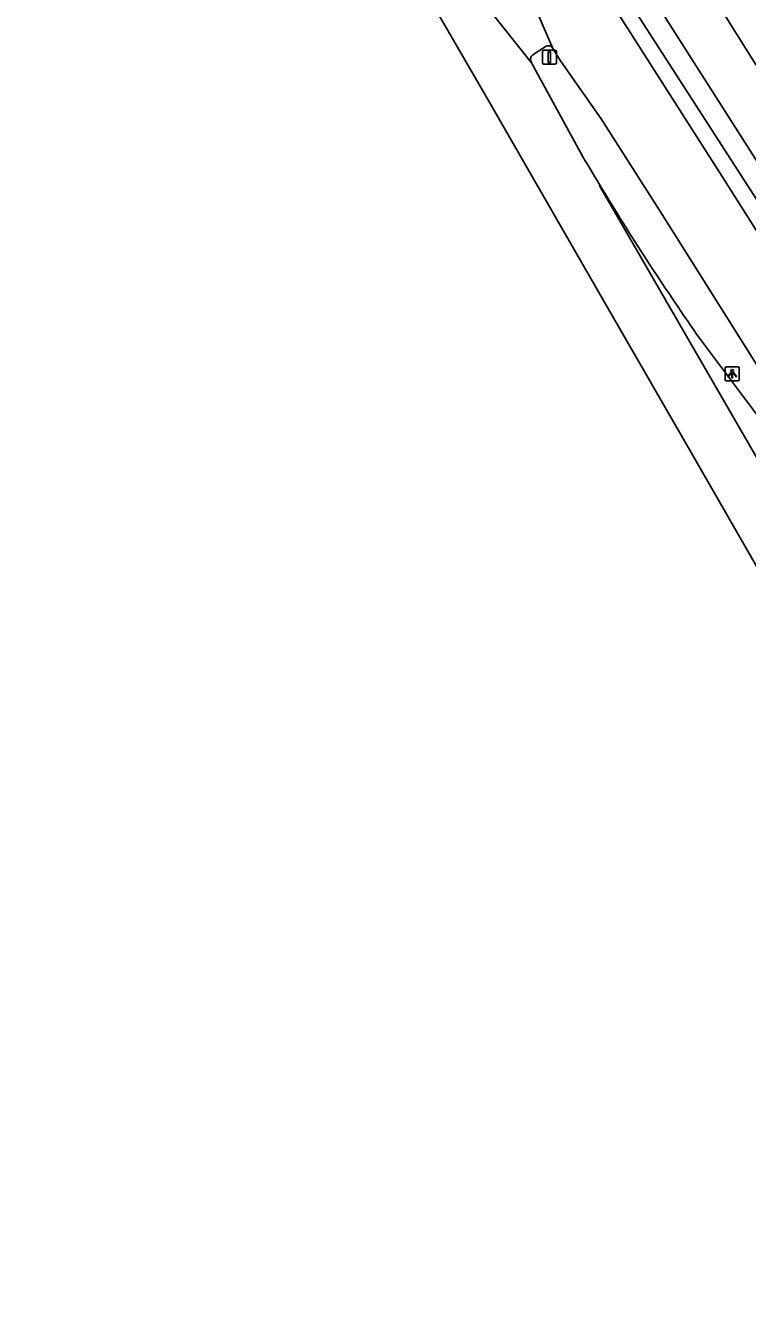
# Model space of a CAD drawing. Extents: x 158461 to 159795, y 387220 to 388672.
# Drawn here: x 158475.1 to 158526.2, y 387671.3 to 387760.9 of the extents above; entities that cross this region are included whole.
import ezdxf

# ---------------------------------------------------------------- set-up
doc = ezdxf.new("R2010")
doc.units = 0
for name, color, linetype in [('IMGEO_Berm_groen', 7, 'Continuous'), ('IMGEO_Lichtpunt', 7, 'Continuous'), ('IMGEO_Rijbaan_lokaal_open', 7, 'Continuous'), ('IMGEO_Rijbaan_regionaal_gesloten', 7, 'Continuous'), ('IMGEO_Verkeersbordpaal', 7, 'Continuous'), ('IMGEO_Voetpad_open', 7, 'Continuous')]:
    doc.layers.add(name, color=color, linetype=linetype)

msp = doc.modelspace()

# ---------------------------------------------------------------- linework, layer by layer
at = {"layer": 'IMGEO_Berm_groen'}
msp.add_lwpolyline([(158484.237, 387821.378), (158506.024, 387783.964), (158509.758, 387777.954), (158515.06, 387769.897), (158527.238, 387750.747), (158548.722, 387717.403), (158561.527, 387695.629), (158567.142, 387685.228)], dxfattribs=at)
at = {"layer": 'IMGEO_Lichtpunt'}
for p, q in [((158524.619, 387736.716), (158524.619, 387735.909)), ((158524.619, 387736.716), (158524.619, 387735.909)), ((158525.521, 387736.811), (158524.713, 387736.811)), ((158525.521, 387736.811), (158524.713, 387736.811)), ((158525.615, 387735.909), (158525.615, 387736.716)), ((158525.615, 387735.909), (158525.615, 387736.716)), ((158524.713, 387735.815), (158525.521, 387735.815)), ((158524.713, 387735.815), (158525.521, 387735.815))]:
    msp.add_line(p, q, dxfattribs=at)
for points in [[(158524.993, 387736.38), (158525.032, 387736.352), (158524.844, 387736.09), (158524.806, 387736.117), (158524.993, 387736.38)], [(158525.095, 387736.332), (158525.142, 387736.332), (158525.142, 387736.01), (158525.095, 387736.01), (158525.095, 387736.332)], [(158525.205, 387736.352), (158525.243, 387736.379), (158525.43, 387736.117), (158525.391, 387736.089), (158525.205, 387736.352)]]:
    msp.add_lwpolyline(points, dxfattribs=at)
msp.add_circle((158525.118, 387736.514), 0.0994, dxfattribs=at)
for centre, start, end in [((158524.713, 387736.716), 90, 180), ((158524.713, 387736.716), 90, 180), ((158525.521, 387736.716), 0, 90), ((158525.521, 387736.716), 0, 90), ((158524.713, 387735.909), 180, 270), ((158524.713, 387735.909), 180, 270), ((158525.521, 387735.909), 270, 0), ((158525.521, 387735.909), 270, 360)]:
    msp.add_arc(centre, 0.0946, start, end, dxfattribs=at)
at = {"layer": 'IMGEO_Rijbaan_lokaal_open'}
for points in [[(158547.996, 387713.568), (158538.38, 387728.68), (158527.667, 387745.113), (158524.561, 387750), (158515.055, 387764.958), (158507.961, 387776.157)], [(158526.8, 387758.122), (158519.107, 387770.428)], [(158512.445, 387759.315), (158512.984, 387758.448), (158515.849, 387754.329), (158520.176, 387747.57), (158530.38, 387731.358), (158537.595, 387720.136)]]:
    msp.add_lwpolyline(points, dxfattribs=at)
at = {"layer": 'IMGEO_Rijbaan_regionaal_gesloten'}
for points in [[(158477.923, 387812.186), (158489.694, 387792.973), (158508.177, 387761.763), (158510.939, 387758.288)], [(158630.017, 387546.716), (158625.563, 387554.193), (158620.691, 387561.825), (158616.133, 387569.197), (158612.966, 387574.634), (158609.615, 387580.179), (158598.633, 387598.542), (158587.632, 387617.275), (158579.289, 387631.739), (158568.845, 387649.844), (158555.919, 387672.106), (158545.402, 387690.397), (158537.295, 387704.498), (158531.024, 387715.403), (158522.207, 387730.738), (158516.02, 387741.498), (158507.655, 387756.047), (158495.552, 387776.889), (158483.583, 387796.737), (158475.146, 387810.445)], [(158505.768, 387774.768), (158512.445, 387759.315)], [(158511.011, 387758.864), (158511.899, 387759.433)], [(158514.4, 387751.946), (158510.939, 387758.288)], [(158565.676, 387663.212), (158515.79, 387749.53), (158515.744, 387749.684)], [(158522.602, 387739.12), (158528.321, 387731.472)]]:
    msp.add_lwpolyline(points, dxfattribs=at)
for centre, radius, start, end in [((158512.118, 387759.124), 0.379, 30.28222, 125.32768), ((158511.279, 387758.538), 0.422, 129.43082, 216.31915), ((158681.862, 387849.916), 194.015, 210.32876, 211.10579), ((158680.006, 387848.813), 191.856, 211.11006, 214.87207)]:
    msp.add_arc(centre, radius, start, end, dxfattribs=at)
at = {"layer": 'IMGEO_Verkeersbordpaal'}
for p, q in [((158511.697, 387758.294), (158511.697, 387759.094)), ((158511.697, 387759.094), (158511.697, 387758.294)), ((158511.797, 387759.194), (158512.587, 387759.194)), ((158512.587, 387759.194), (158511.797, 387759.194)), ((158512.687, 387759.094), (158512.687, 387758.294)), ((158512.687, 387758.294), (158512.687, 387759.094)), ((158512.587, 387758.194), (158511.797, 387758.194)), ((158511.797, 387758.194), (158512.587, 387758.194))]:
    msp.add_line(p, q, dxfattribs=at)
msp.add_lwpolyline([(158512.117, 387759.069), (158512.267, 387759.069), (158512.267, 387758.319), (158512.117, 387758.319), (158512.117, 387759.069)], dxfattribs=at)
for centre, start, end in [((158511.797, 387759.094), 90, 180), ((158511.797, 387759.094), 90, 180), ((158512.587, 387759.094), 0, 90), ((158512.587, 387759.094), 360, 90), ((158511.797, 387758.294), 180, 270), ((158511.797, 387758.294), 180, 270), ((158512.587, 387758.294), 270, 0), ((158512.587, 387758.294), 270, 0)]:
    msp.add_arc(centre, 0.1, start, end, dxfattribs=at)
at = {"layer": 'IMGEO_Voetpad_open'}
msp.add_lwpolyline([(158547.445, 387716.616), (158525.962, 387750), (158508.527, 387777.094), (158508.513, 387777.116), (158504.739, 387783.19), (158500, 387791.321), (158488.697, 387810.722), (158485.074, 387816.76), (158483.961, 387820.346), (158484.237, 387821.378)], dxfattribs=at)

doc.saveas('drawing.dxf')
